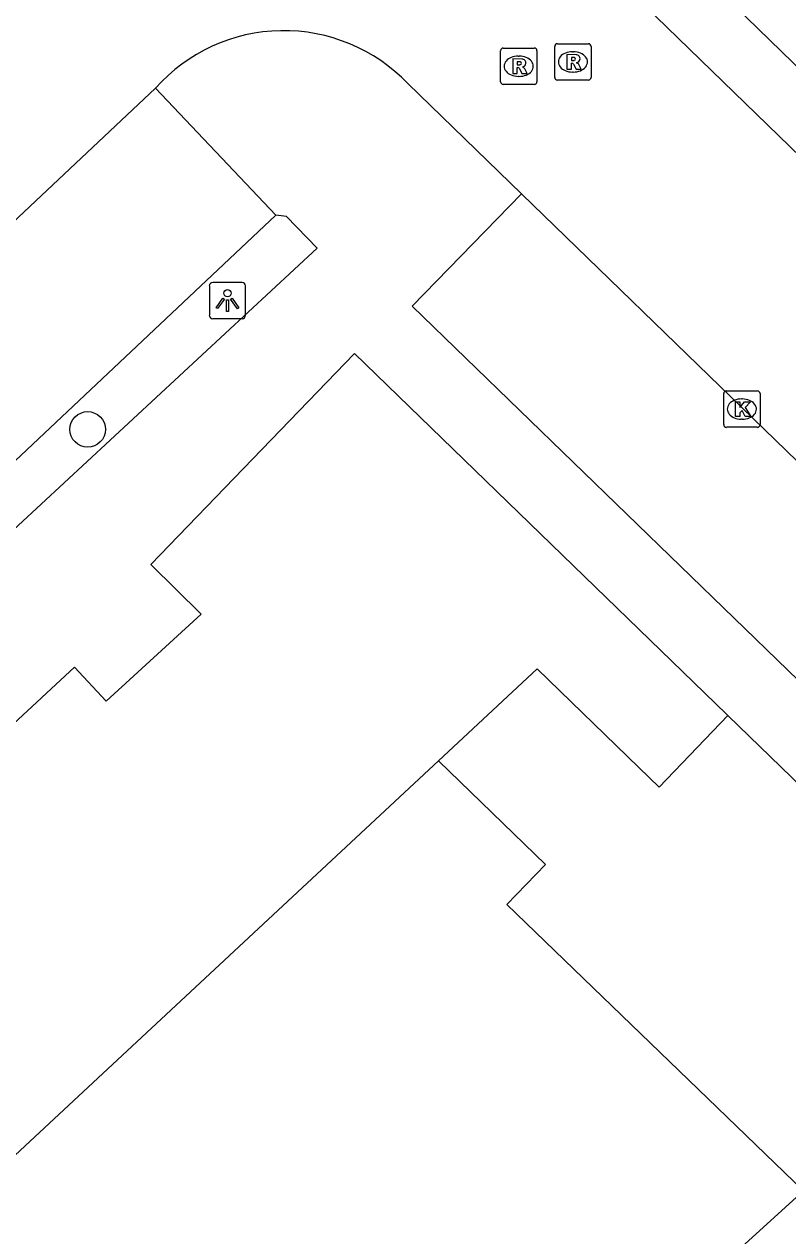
# Model space of a CAD drawing. Extents: x 162347 to 162868, y 381221 to 381813.
# Drawn here: x 162749.22 to 162770.22, y 381471.51 to 381504.82 of the extents above; entities that cross this region are included whole.
import ezdxf

# ---------------------------------------------------------------- set-up
doc = ezdxf.new("R2010")
doc.units = 0
for name, color, linetype in [('IMGEO_Boom', 7, 'Continuous'), ('IMGEO_Kolk', 7, 'Continuous'), ('IMGEO_Lichtpunt', 7, 'Continuous'), ('IMGEO_Pand', 7, 'Continuous'), ('IMGEO_Pand_overbouw', 7, 'Continuous'), ('IMGEO_Parkeervlak_open', 7, 'Continuous'), ('IMGEO_Rijbaan_lokaal_open', 7, 'Continuous'), ('IMGEO_Rioolput', 7, 'Continuous'), ('IMGEO_Voetpad_open', 7, 'Continuous')]:
    doc.layers.add(name, color=color, linetype=linetype)

msp = doc.modelspace()

# ---------------------------------------------------------------- linework, layer by layer
at = {"layer": 'IMGEO_Boom'}
msp.add_circle((162750.961, 381493.683), 0.489, dxfattribs=at)
at = {"layer": 'IMGEO_Kolk'}
for p, q in [((162768.536, 381494.74), (162769.388, 381494.74)), ((162768.461, 381493.814), (162768.461, 381494.666)), ((162768.949, 381494.52), (162768.974, 381494.52)), ((162769.462, 381494.666), (162769.462, 381493.814)), ((162769.388, 381493.74), (162768.536, 381493.74)), ((162768.972, 381493.96), (162768.947, 381493.96))]:
    msp.add_line(p, q, dxfattribs=at)
for points in [[(162768.536, 381494.74), (162769.388, 381494.74)], [(162768.461, 381493.814), (162768.461, 381494.666)], [(162768.782, 381494.44), (162768.905, 381494.44), (162768.905, 381494.289), (162769.035, 381494.44), (162769.199, 381494.44), (162769.053, 381494.289), (162769.206, 381494.04), (162769.054, 381494.04), (162768.969, 381494.204), (162768.905, 381494.137), (162768.905, 381494.04), (162768.782, 381494.04), (162768.782, 381494.44)], [(162769.462, 381494.666), (162769.462, 381493.814)], [(162769.388, 381493.74), (162768.536, 381493.74)]]:
    msp.add_lwpolyline(points, dxfattribs=at)
for centre, start, end in [((162768.538, 381494.664), 91.552, 178.448), ((162768.538, 381494.664), 91.552, 178.448), ((162769.386, 381494.664), 1.552, 88.448), ((162769.386, 381494.664), 1.552, 88.448), ((162768.538, 381493.816), 181.552, 268.448), ((162768.538, 381493.816), 181.552, 268.448), ((162769.386, 381493.816), 271.552, 358.448), ((162769.386, 381493.816), 271.552, 358.448)]:
    msp.add_arc(centre, 0.0765, start, end, dxfattribs=at)
for centre, major_axis, ratio, start_param, end_param in [((162768.948, 381494.24), (-0.387, 0.002), 0.722429, 4.712389, 7.853982), ((162768.973, 381494.24), (-0.39, 0.002), 0.717154, 1.570796, 4.712389)]:
    msp.add_ellipse(centre, major_axis=major_axis, ratio=ratio, start_param=start_param, end_param=end_param, dxfattribs=at)
at = {"layer": 'IMGEO_Lichtpunt'}
for p, q in [((162754.31, 381497.629), (162754.31, 381496.822)), ((162754.31, 381497.629), (162754.31, 381496.822)), ((162755.212, 381497.724), (162754.404, 381497.724)), ((162755.212, 381497.724), (162754.404, 381497.724)), ((162755.306, 381496.822), (162755.306, 381497.629)), ((162755.306, 381496.822), (162755.306, 381497.629)), ((162754.404, 381496.728), (162755.212, 381496.728)), ((162754.404, 381496.728), (162755.212, 381496.728))]:
    msp.add_line(p, q, dxfattribs=at)
for points in [[(162754.684, 381497.293), (162754.723, 381497.265), (162754.535, 381497.003), (162754.497, 381497.03), (162754.684, 381497.293)], [(162754.786, 381497.245), (162754.833, 381497.245), (162754.833, 381496.923), (162754.786, 381496.923), (162754.786, 381497.245)], [(162754.896, 381497.265), (162754.934, 381497.292), (162755.121, 381497.03), (162755.082, 381497.002), (162754.896, 381497.265)]]:
    msp.add_lwpolyline(points, dxfattribs=at)
msp.add_circle((162754.809, 381497.427), 0.0994, dxfattribs=at)
for centre, start, end in [((162754.404, 381497.629), 90, 180), ((162754.404, 381497.629), 90, 180), ((162755.212, 381497.629), 0, 90), ((162755.212, 381497.629), 0, 90), ((162754.404, 381496.822), 180, 270), ((162754.404, 381496.822), 180, 270), ((162755.212, 381496.822), 270, 0), ((162755.212, 381496.822), 270, 360)]:
    msp.add_arc(centre, 0.0946, start, end, dxfattribs=at)
at = {"layer": 'IMGEO_Pand'}
for points in [[(162802.337, 381472.727), (162763.915, 381510.041), (162763.999, 381510.127), (162762.508, 381511.578), (162764.591, 381513.721), (162764.908, 381513.413), (162766.104, 381514.636), (162739.201, 381540.759), (162739.317, 381540.907), (162736.543, 381543.625)], [(162768.577, 381485.812), (162768.536, 381485.851), (162758.304, 381495.766), (162752.699, 381489.967), (162754.084, 381488.603), (162751.474, 381486.208), (162750.603, 381487.146), (162742.067, 381479.233), (162741.819, 381479.502), (162731.299, 381469.745), (162735.357, 381465.316), (162735.681, 381465.613), (162739.259, 381461.73), (162739.157, 381461.634), (162740.832, 381459.846)], [(162740.832, 381459.846), (162745.55, 381464.229), (162745.028, 381464.791), (162742.401, 381467.62), (162760.614, 381484.574), (162763.326, 381487.099), (162766.126, 381484.385), (162766.682, 381483.846), (162768.577, 381485.812)]]:
    msp.add_lwpolyline(points, dxfattribs=at)
at = {"layer": 'IMGEO_Pand_overbouw'}
msp.add_lwpolyline([(162768.577, 381485.812), (162766.682, 381483.846), (162766.126, 381484.385), (162763.326, 381487.099), (162760.614, 381484.574), (162763.558, 381481.721), (162762.492, 381480.615), (162770.656, 381472.745), (162776.168, 381478.463)], close=True, dxfattribs=at)
at = {"layer": 'IMGEO_Parkeervlak_open'}
msp.add_lwpolyline([(162756.143, 381499.572), (162733.194, 381477.966)], dxfattribs=at)
at = {"layer": 'IMGEO_Rijbaan_lokaal_open'}
for points in [[(162800.045, 381472.588), (162798.603, 381473.989), (162797.018, 381475.544), (162761.683, 381509.813), (162757.977, 381512.47), (162757.648, 381512.81)], [(162752.83, 381503.069), (162729.869, 381481.474)], [(162759.772, 381503.191), (162762.895, 381500.165)], [(162782.02, 381481.628), (162762.895, 381500.165)]]:
    msp.add_lwpolyline(points, dxfattribs=at)
msp.add_arc((162756.358, 381499.914), 4.733, 43.8268, 138.1868, dxfattribs=at)
at = {"layer": 'IMGEO_Rioolput'}
for p, q in [((162762.322, 381503.244), (162762.322, 381504.096)), ((162762.397, 381504.17), (162763.249, 381504.17)), ((162763.323, 381504.096), (162763.323, 381503.244)), ((162763.812, 381503.363), (162763.812, 381504.215)), ((162763.887, 381504.289), (162764.739, 381504.289)), ((162764.3, 381504.069), (162764.325, 381504.069)), ((162764.813, 381504.215), (162764.813, 381503.363)), ((162762.81, 381503.95), (162762.835, 381503.95)), ((162762.833, 381503.39), (162762.808, 381503.39)), ((162764.323, 381503.509), (162764.298, 381503.509)), ((162763.249, 381503.17), (162762.397, 381503.17)), ((162764.739, 381503.289), (162763.887, 381503.289))]:
    msp.add_line(p, q, dxfattribs=at)
for points in [[(162762.322, 381503.244), (162762.322, 381504.096)], [(162762.397, 381504.17), (162763.249, 381504.17)], [(162763.323, 381504.096), (162763.323, 381503.244)], [(162763.812, 381503.363), (162763.812, 381504.215)], [(162763.887, 381504.289), (162764.739, 381504.289)], [(162764.813, 381504.215), (162764.813, 381503.363)], [(162762.911, 381503.868), (162762.659, 381503.87), (162762.659, 381503.47)], [(162762.837, 381503.789), (162762.783, 381503.789), (162762.783, 381503.708)], [(162764.401, 381503.987), (162764.149, 381503.989), (162764.149, 381503.589)], [(162764.149, 381503.589), (162764.273, 381503.589), (162764.273, 381503.751), (162764.284, 381503.751)], [(162764.327, 381503.908), (162764.273, 381503.908), (162764.273, 381503.827)], [(162764.273, 381503.827), (162764.325, 381503.827)], [(162762.659, 381503.47), (162762.783, 381503.47), (162762.783, 381503.632), (162762.794, 381503.632)], [(162762.783, 381503.708), (162762.835, 381503.708)], [(162762.841, 381503.603), (162762.912, 381503.47), (162763.052, 381503.47), (162762.987, 381503.596)], [(162764.331, 381503.722), (162764.402, 381503.589), (162764.542, 381503.589), (162764.477, 381503.715)], [(162763.249, 381503.17), (162762.397, 381503.17)], [(162764.739, 381503.289), (162763.887, 381503.289)]]:
    msp.add_lwpolyline(points, dxfattribs=at)
for centre, radius, start, end in [((162762.399, 381504.094), 0.0765, 91.552, 178.448), ((162762.399, 381504.094), 0.0765, 91.552, 178.448), ((162763.247, 381504.094), 0.0765, 1.552, 88.448), ((162763.247, 381504.094), 0.0765, 1.552, 88.448), ((162763.889, 381504.213), 0.0765, 91.552, 178.448), ((162763.889, 381504.213), 0.0765, 91.552, 178.448), ((162764.737, 381504.213), 0.0765, 1.552, 88.448), ((162764.737, 381504.213), 0.0765, 1.552, 88.448), ((162762.843, 381503.693), 0.0964, 77.0061, 93.1865), ((162762.857, 381503.75), 0.0378, 276.6634, 79.6772), ((162762.91, 381503.758), 0.109, 350.3612, 89.416), ((162762.908, 381503.758), 0.112, 277.5842, 350.9817), ((162764.283, 381503.698), 0.0533, 26.0293, 88.6989), ((162764.309, 381504.016), 0.19, 274.7715, 282.9687), ((162764.333, 381503.812), 0.0964, 77.0061, 93.1865), ((162764.347, 381503.869), 0.0378, 276.6634, 79.6772), ((162764.4, 381503.877), 0.109, 350.3612, 89.416), ((162764.398, 381503.877), 0.112, 277.5842, 350.9817), ((162764.382, 381503.662), 0.108, 29.5134, 73.7905), ((162762.793, 381503.579), 0.0533, 26.0293, 88.6989), ((162762.819, 381503.897), 0.19, 274.7715, 282.9687), ((162762.892, 381503.543), 0.108, 29.5134, 73.7905), ((162762.399, 381503.246), 0.0765, 181.552, 268.448), ((162762.399, 381503.246), 0.0765, 181.552, 268.448), ((162763.247, 381503.246), 0.0765, 271.552, 358.448), ((162763.247, 381503.246), 0.0765, 271.552, 358.448), ((162763.889, 381503.365), 0.0765, 181.552, 268.448), ((162763.889, 381503.365), 0.0765, 181.552, 268.448), ((162764.737, 381503.365), 0.0765, 271.552, 358.448), ((162764.737, 381503.365), 0.0765, 271.552, 358.448)]:
    msp.add_arc(centre, radius, start, end, dxfattribs=at)
for centre, major_axis, ratio, start_param, end_param in [((162764.299, 381503.789), (-0.387, 0.002), 0.722429, 4.712389, 7.853982), ((162764.324, 381503.789), (-0.39, 0.002), 0.717154, 1.570796, 4.712389), ((162762.809, 381503.67), (-0.387, 0.002), 0.722429, 4.712389, 7.853982), ((162762.834, 381503.67), (-0.39, 0.002), 0.717154, 1.570796, 4.712389)]:
    msp.add_ellipse(centre, major_axis=major_axis, ratio=ratio, start_param=start_param, end_param=end_param, dxfattribs=at)
at = {"layer": 'IMGEO_Voetpad_open'}
for points in [[(162756.143, 381499.572), (162752.83, 381503.069)], [(162762.895, 381500.165), (162759.886, 381497.071), (162779.086, 381478.48), (162782.02, 381481.628)], [(162733.194, 381477.966), (162733.188, 381477.672), (162733.851, 381476.965), (162757.278, 381498.665), (162756.429, 381499.537), (162756.143, 381499.572)], [(162740.832, 381459.846), (162748.057, 381452.099), (162753.839, 381457.469), (162770.656, 381472.745), (162776.168, 381478.463), (162768.577, 381485.812)]]:
    msp.add_lwpolyline(points, dxfattribs=at)

doc.saveas('drawing.dxf')
